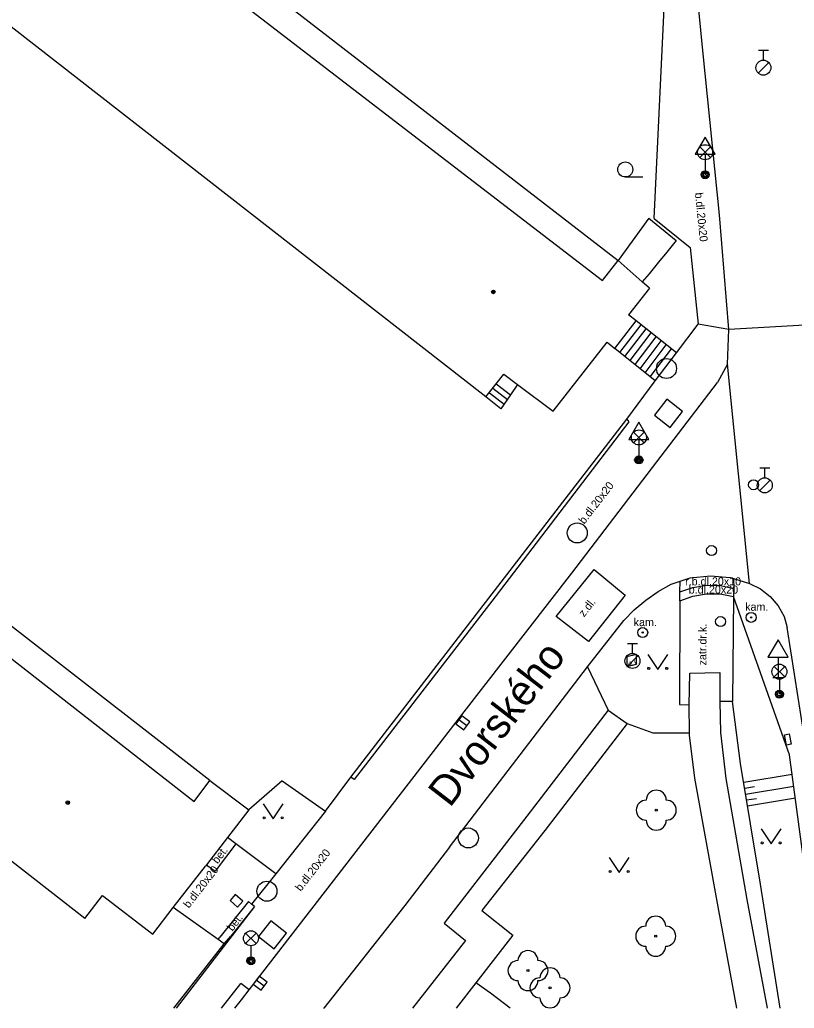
# Model space of a CAD drawing. Extents: x -598932 to -598196, y -1162207 to -1161504.
# Drawn here: x -598832.06 to -598793.37, y -1162206.96 to -1162157.54 of the extents above; entities that cross this region are included whole.
import ezdxf

# ---------------------------------------------------------------- set-up
doc = ezdxf.new("R2010")
doc.units = 0
for name, color, linetype in [('Level 22', 7, 'Continuous'), ('Level 25', 7, 'Continuous'), ('Level 26', 7, 'Continuous'), ('Level 27', 7, 'Continuous'), ('Level 28', 7, 'Continuous'), ('Level 33', 7, 'Continuous'), ('Level 34', 7, 'Continuous'), ('Level 36', 7, 'Continuous'), ('Level 39', 7, 'Continuous'), ('plynovod - povrch.  znaky - PRIS skut. velikost', 7, 'Continuous'), ('silnoproud - povrch.  znaky a  RIS  skut. velikost', 7, 'Continuous'), ('specificka linie pasportu komunikaci', 7, 'Continuous'), ('TM - budovy zdene_ betonove - VP', 7, 'Continuous'), ('TM - chodniky - VP', 7, 'Continuous'), ('TM - dolni hrana svahu', 7, 'Continuous'), ('TM - horni hrana svahu', 7, 'Continuous'), ('TM - komunikace - VP', 7, 'Continuous'), ('TM - plot dreveny_ kovovy - VP', 7, 'Continuous'), ('TM - pomocna konstrukcna linie', 7, 'Continuous'), ('TM - popis povrchu', 7, 'Continuous'), ('TM - rozhrani mezi zpev. plochami mezi sebou - VP', 7, 'Continuous'), ('TM - rozhrani ploch obecne - VP', 7, 'Continuous'), ('TM - schody - VP', 7, 'Continuous'), ('TM - srafovani', 7, 'Continuous'), ('ulice', 7, 'Continuous')]:
    doc.layers.add(name, color=color, linetype=linetype)

msp = doc.modelspace()

# ---------------------------------------------------------------- linework, layer by layer
at = {"layer": 'Level 22'}
for centre in [(-598800.26, -1162197.06), (-598800.29, -1162203.36), (-598806.67, -1162205.08), (-598805.57, -1162205.94)]:
    msp.add_circle(centre, 0.05, dxfattribs=at)
for centre, start, end in [((-598800.26, -1162196.56), 0, 180), ((-598800.76, -1162197.06), 90, 270), ((-598799.76, -1162197.06), 270, 90), ((-598800.26, -1162197.56), 180, 0), ((-598800.29, -1162202.86), 0, 180), ((-598800.79, -1162203.36), 90, 270), ((-598799.79, -1162203.36), 270, 90), ((-598800.29, -1162203.86), 180, 0), ((-598806.67, -1162204.58), 0, 180), ((-598807.17, -1162205.08), 90, 270), ((-598806.17, -1162205.08), 270, 90), ((-598805.57, -1162205.44), 0, 180), ((-598806.67, -1162205.58), 180, 0), ((-598806.07, -1162205.94), 90, 270), ((-598805.07, -1162205.94), 270, 90), ((-598805.57, -1162206.44), 180, 0)]:
    msp.add_arc(centre, 0.5, start, end, dxfattribs=at)
at = {"layer": 'Level 25'}
for centre, radius in [((-598795.52, -1162187.42), 0.25), ((-598795.52, -1162187.42), 0.0303), ((-598800.94, -1162188.18), 0.25), ((-598800.94, -1162188.18), 0.0303)]:
    msp.add_circle(centre, radius, dxfattribs=at)
at = {"layer": 'Level 26'}
for points in [[(-598800.352, -1162177.306), (-598799.564, -1162177.922), (-598798.948, -1162177.134), (-598799.736, -1162176.518)], [(-598820.132, -1162203.376), (-598819.344, -1162203.992), (-598818.728, -1162203.204), (-598819.516, -1162202.588)]]:
    msp.add_lwpolyline(points, close=True, dxfattribs=at)
at = {"layer": 'Level 27'}
for p, q in [((-598809.731, -1162192.842), (-598810.129, -1162192.538)), ((-598819.851, -1162205.862), (-598820.249, -1162205.558))]:
    msp.add_line(p, q, dxfattribs=at)
for points in [[(-598809.58, -1162192.643), (-598809.977, -1162192.34), (-598810.28, -1162192.737), (-598809.883, -1162193.04)], [(-598819.7, -1162205.663), (-598820.097, -1162205.36), (-598820.4, -1162205.757), (-598820.003, -1162206.06)]]:
    msp.add_lwpolyline(points, close=True, dxfattribs=at)
for centre in [(-598799.75, -1162174.98), (-598804.21, -1162183.2), (-598809.65, -1162198.45), (-598819.71, -1162201.11)]:
    msp.add_circle(centre, 0.5, dxfattribs=at)
at = {"layer": 'Level 28'}
for p, q in [((-598795.16, -1162159.065), (-598794.66, -1162159.065)), ((-598794.91, -1162159.565), (-598794.91, -1162159.065)), ((-598795.168, -1162160.212), (-598794.638, -1162159.682)), ((-598795.09, -1162179.945), (-598794.59, -1162179.945)), ((-598794.84, -1162180.445), (-598794.84, -1162179.945)), ((-598795.098, -1162181.092), (-598794.568, -1162180.562)), ((-598801.7, -1162188.725), (-598801.2, -1162188.725)), ((-598801.45, -1162189.225), (-598801.45, -1162188.725)), ((-598801.708, -1162189.872), (-598801.178, -1162189.342))]:
    msp.add_line(p, q, dxfattribs=at)
for centre, radius in [((-598794.91, -1162159.94), 0.375), ((-598795.4, -1162180.79), 0.25), ((-598794.84, -1162180.82), 0.375), ((-598797.5, -1162184.08), 0.25), ((-598797.05, -1162187.63), 0.25), ((-598801.45, -1162189.6), 0.375)]:
    msp.add_circle(centre, radius, dxfattribs=at)
at = {"layer": 'Level 33'}
for p, q in [((-598798.085, -1162164.43), (-598797.555, -1162163.9)), ((-598798.085, -1162163.9), (-598797.555, -1162164.43)), ((-598797.82, -1162164.54), (-598797.82, -1162165.29)), ((-598801.395, -1162178.69), (-598800.865, -1162178.16)), ((-598801.395, -1162178.16), (-598800.865, -1162178.69)), ((-598801.13, -1162178.8), (-598801.13, -1162179.55)), ((-598794.375, -1162190.4), (-598793.845, -1162189.87)), ((-598794.375, -1162189.87), (-598793.845, -1162190.4)), ((-598794.11, -1162190.51), (-598794.11, -1162191.26)), ((-598820.775, -1162203.73), (-598820.245, -1162203.2)), ((-598820.775, -1162203.2), (-598820.245, -1162203.73)), ((-598820.51, -1162203.84), (-598820.51, -1162204.59))]:
    msp.add_line(p, q, dxfattribs=at)
for centre, radius in [((-598797.82, -1162164.165), 0.375), ((-598797.82, -1162165.29), 0.2), ((-598797.82, -1162165.29), 0.145), ((-598797.82, -1162165.29), 0.0876), ((-598801.13, -1162178.425), 0.375), ((-598801.13, -1162179.55), 0.2), ((-598801.13, -1162179.55), 0.145), ((-598801.13, -1162179.55), 0.0876), ((-598794.11, -1162190.135), 0.375), ((-598794.11, -1162191.26), 0.2), ((-598794.11, -1162191.26), 0.145), ((-598794.11, -1162191.26), 0.0876), ((-598820.51, -1162203.465), 0.375), ((-598820.51, -1162204.59), 0.2), ((-598820.51, -1162204.59), 0.145), ((-598820.51, -1162204.59), 0.0876)]:
    msp.add_circle(centre, radius, dxfattribs=at)
at = {"layer": 'Level 34'}
for p, q in [((-598797.82, -1162164.272), (-598797.82, -1162165.29)), ((-598801.13, -1162178.532), (-598801.13, -1162179.55)), ((-598801.38, -1162179.55), (-598800.88, -1162179.55)), ((-598794.18, -1162189.402), (-598794.18, -1162190.42)), ((-598794.43, -1162190.42), (-598793.93, -1162190.42))]:
    msp.add_line(p, q, dxfattribs=at)
for points in [[(-598798.32, -1162164.272), (-598797.32, -1162164.272), (-598797.82, -1162163.406)], [(-598801.63, -1162178.532), (-598800.63, -1162178.532), (-598801.13, -1162177.666)], [(-598794.68, -1162189.402), (-598793.68, -1162189.402), (-598794.18, -1162188.536)]]:
    msp.add_lwpolyline(points, close=True, dxfattribs=at)
at = {"layer": 'Level 36'}
msp.add_line((-598801.81, -1162165.405), (-598800.935, -1162165.405), dxfattribs=at)
for points in [[(-598800.69, -1162189.27), (-598800.19, -1162190.02), (-598799.69, -1162189.27)], [(-598819.9, -1162196.74), (-598819.4, -1162197.49), (-598818.9, -1162196.74)], [(-598795.02, -1162198), (-598794.52, -1162198.75), (-598794.02, -1162198)], [(-598802.61, -1162199.42), (-598802.11, -1162200.17), (-598801.61, -1162199.42)]]:
    msp.add_lwpolyline(points, dxfattribs=at)
for centre, radius in [((-598801.81, -1162165.03), 0.375), ((-598800.64, -1162189.97), 0.05), ((-598799.741, -1162189.97), 0.05), ((-598819.85, -1162197.44), 0.05), ((-598818.951, -1162197.44), 0.05), ((-598794.97, -1162198.7), 0.05), ((-598794.071, -1162198.7), 0.05), ((-598802.56, -1162200.12), 0.05), ((-598801.661, -1162200.12), 0.05)]:
    msp.add_circle(centre, radius, dxfattribs=at)
at = {"layer": 'Level 39'}
for centre, radius in [((-598808.4, -1162171.15), 0.09), ((-598808.4, -1162171.15), 0.0398), ((-598829.66, -1162196.68), 0.09), ((-598829.66, -1162196.68), 0.0398)]:
    msp.add_circle(centre, radius, dxfattribs=at)
at = {"layer": 'plynovod - povrch.  znaky - PRIS skut. velikost'}
for points in [[(-598821.29, -1162201.28), (-598821.55, -1162201.58)], [(-598820.92, -1162201.6), (-598821.29, -1162201.28)], [(-598821.55, -1162201.58), (-598821.18, -1162201.9)], [(-598821.18, -1162201.9), (-598820.92, -1162201.6)]]:
    msp.add_lwpolyline(points, dxfattribs=at)
at = {"layer": 'silnoproud - povrch.  znaky a  RIS  skut. velikost'}
for points in [[(-598793.86, -1162193.29), (-598793.62, -1162193.24)], [(-598793.76, -1162193.81), (-598793.86, -1162193.29)], [(-598793.62, -1162193.24), (-598793.52, -1162193.76)], [(-598793.52, -1162193.76), (-598793.76, -1162193.81)]]:
    msp.add_lwpolyline(points, dxfattribs=at)
at = {"layer": 'specificka linie pasportu komunikaci'}
for points in [[(-598790.5, -1162172.68), (-598796.63, -1162173.03)], [(-598795.61, -1162185.72), (-598796.7, -1162174.77)]]:
    msp.add_lwpolyline(points, dxfattribs=at)
at = {"layer": 'TM - budovy zdene_ betonove - VP'}
for points in [[(-598839.09, -1162142.8), (-598802.95, -1162170.58)], [(-598808.77, -1162176.4), (-598844.21, -1162148.75)], [(-598859.11, -1162168.64), (-598823.35, -1162196.62)], [(-598802.95, -1162170.58), (-598802.17, -1162169.58)], [(-598800.6, -1162170.96), (-598800.96, -1162170.64), (-598802.17, -1162169.58)], [(-598800.6, -1162170.96), (-598801.65, -1162172.3)], [(-598808.77, -1162176.4), (-598808.26, -1162175.74), (-598807.88, -1162175.26), (-598807.19, -1162175.78), (-598805.42, -1162177.12), (-598802.72, -1162173.67), (-598802.33, -1162173.98), (-598801.27, -1162172.59), (-598801.65, -1162172.3)], [(-598828.8, -1162202.48), (-598864.3, -1162174.76)], [(-598823.35, -1162196.62), (-598822.56, -1162195.57)], [(-598822.56, -1162195.57), (-598820.61, -1162197.05)], [(-598820.61, -1162197.05), (-598821.68, -1162198.43), (-598822.73, -1162199.79), (-598822.78, -1162199.86)], [(-598828.8, -1162202.48), (-598827.92, -1162201.33), (-598825.41, -1162203.25), (-598824.39, -1162201.93), (-598822.78, -1162199.86)]]:
    msp.add_lwpolyline(points, dxfattribs=at)
at = {"layer": 'TM - chodniky - VP'}
for points in [[(-598796.41, -1162185.48), (-598796.38, -1162185.97), (-598796.4, -1162186.37), (-598796.45, -1162191.62), (-598797.09, -1162191.62)], [(-598799.08, -1162186.6), (-598799.09, -1162186.15), (-598799.06, -1162185.61)], [(-598799.08, -1162186.6), (-598799.1, -1162191.77)], [(-598799.1, -1162191.77), (-598798.62, -1162191.79)], [(-598796.24, -1162206.96), (-598797.14, -1162202.08), (-598798.33, -1162195.46), (-598798.6, -1162193.31), (-598798.6, -1162193.2), (-598798.62, -1162191.79)], [(-598797.09, -1162191.62), (-598797.06, -1162193.18), (-598796.78, -1162195.47), (-598795.74, -1162201.52), (-598794.717, -1162206.96)], [(-598802.66, -1162192.06), (-598801.71, -1162192.73), (-598805.83, -1162198.07), (-598808.98, -1162202.07), (-598807.43, -1162203.31), (-598809.28, -1162205.69)], [(-598816.78, -1162197.11), (-598819.27, -1162200.24)], [(-598819.27, -1162200.24), (-598821.26, -1162198.75), (-598821.68, -1162198.43)], [(-598820.34, -1162201.88), (-598824.238, -1162206.96)], [(-598820.64, -1162201.62), (-598822.07, -1162203.4)], [(-598820.48, -1162201.76), (-598820.64, -1162201.62)], [(-598820.34, -1162201.88), (-598820.48, -1162201.76)], [(-598822.15, -1162203.52), (-598822.07, -1162203.4)], [(-598808.54, -1162206.2), (-598809.28, -1162205.69)], [(-598807.565, -1162206.96), (-598808.54, -1162206.2)]]:
    msp.add_lwpolyline(points, dxfattribs=at)
at = {"layer": 'TM - dolni hrana svahu'}
msp.add_lwpolyline([(-598791.733, -1162206.96), (-598792.79, -1162200.37), (-598793.6, -1162194.3), (-598796.4, -1162186.37)], dxfattribs=at)
at = {"layer": 'TM - horni hrana svahu'}
for points in [[(-598794.07, -1162206.96), (-598795.05, -1162200.76), (-598796.05, -1162194.72), (-598796.45, -1162191.62)], [(-598801.71, -1162192.73), (-598800.44, -1162193.19), (-598798.6, -1162193.2)]]:
    msp.add_lwpolyline(points, dxfattribs=at)
at = {"layer": 'TM - komunikace - VP'}
for points in [[(-598797.94, -1162159.08), (-598802.44, -1162113.12), (-598803.25, -1162104.84), (-598804.76, -1162089.4)], [(-598796.7, -1162174.77), (-598796.63, -1162173.03), (-598797.1, -1162167.3), (-598797.94, -1162159.08)], [(-598796.7, -1162174.77), (-598797.21, -1162175.68)], [(-598821.311, -1162206.96), (-598820.99, -1162206.54), (-598820.6, -1162206.04), (-598816.1, -1162200.22), (-598809.97, -1162192.3), (-598804.48, -1162185.21), (-598800.24, -1162179.64), (-598797.21, -1162175.68)], [(-598799.51, -1162185.76), (-598799.06, -1162185.61), (-598798.56, -1162185.45), (-598797.56, -1162185.34), (-598796.57, -1162185.43), (-598796.41, -1162185.48), (-598795.61, -1162185.72)], [(-598803.69, -1162189.89), (-598801.89, -1162187.57), (-598801.36, -1162187.04), (-598800.78, -1162186.56), (-598800.16, -1162186.13), (-598799.51, -1162185.76)], [(-598795.61, -1162185.72), (-598795.05, -1162185.99), (-598794.57, -1162186.37), (-598794.17, -1162186.84), (-598793.87, -1162187.38), (-598793.72, -1162187.93)], [(-598790.719, -1162206.96), (-598790.88, -1162205.95), (-598792.8, -1162193.76), (-598793.72, -1162187.93)], [(-598803.69, -1162189.89), (-598802.66, -1162192.06), (-598806.73, -1162197.36), (-598810.86, -1162202.7), (-598809.79, -1162203.57), (-598812.437, -1162206.96)], [(-598816.87, -1162206.95), (-598816.878, -1162206.96)], [(-598816.857, -1162206.96), (-598816.87, -1162206.95)]]:
    msp.add_lwpolyline(points, dxfattribs=at)
at = {"layer": 'TM - plot dreveny_ kovovy - VP'}
for points in [[(-598800.37, -1162167.48), (-598799.86, -1162156.97)], [(-598800.37, -1162167.48), (-598798.56, -1162168.93), (-598798.17, -1162172.76)], [(-598799.25, -1162174.2), (-598798.17, -1162172.76)], [(-598818.95, -1162195.59), (-598816.78, -1162197.11), (-598815.52, -1162195.41), (-598801.74, -1162177.52), (-598800.31, -1162175.59)], [(-598821.84, -1162203.74), (-598822.15, -1162203.52), (-598824.39, -1162201.93)], [(-598824.354, -1162206.96), (-598821.84, -1162203.74), (-598821.52, -1162203.35)]]:
    msp.add_lwpolyline(points, dxfattribs=at)
at = {"layer": 'TM - pomocna konstrukcna linie'}
msp.add_lwpolyline([(-598818.95, -1162195.59), (-598820.61, -1162197.05)], dxfattribs=at)
at = {"layer": 'TM - rozhrani mezi zpev. plochami mezi sebou - VP'}
for points in [[(-598796.63, -1162173.03), (-598798.17, -1162172.76)], [(-598801.74, -1162177.52), (-598801.63, -1162177.65), (-598808.31, -1162186.4), (-598815.36, -1162195.52), (-598815.52, -1162195.41)], [(-598799.09, -1162186.15), (-598798.44, -1162185.92), (-598797.75, -1162185.81), (-598797.06, -1162185.83), (-598796.38, -1162185.97)], [(-598799.08, -1162186.6), (-598798.44, -1162186.36), (-598797.76, -1162186.24), (-598797.07, -1162186.24), (-598796.4, -1162186.37)], [(-598810.59, -1162198.91), (-598803.69, -1162189.89)], [(-598798.62, -1162191.79), (-598798.58, -1162190.21), (-598797.08, -1162190.18), (-598797.09, -1162191.62)], [(-598810.59, -1162198.91), (-598812.83, -1162201.82), (-598816.87, -1162206.95)], [(-598819.27, -1162200.24), (-598820.48, -1162201.76)], [(-598820.34, -1162201.88), (-598821.52, -1162203.35)], [(-598821.978, -1162206.96), (-598821.02, -1162205.72)], [(-598820.6, -1162206.04), (-598821.02, -1162205.72)], [(-598809.28, -1162205.69), (-598810.263, -1162206.96)]]:
    msp.add_lwpolyline(points, dxfattribs=at)
at = {"layer": 'TM - rozhrani ploch obecne - VP'}
for points in [[(-598838.25, -1162141.69), (-598802.17, -1162169.58)], [(-598822.56, -1162195.57), (-598858.37, -1162167.73)], [(-598800.64, -1162167.46), (-598802.17, -1162169.58)], [(-598800.64, -1162167.46), (-598799.26, -1162168.58), (-598799.53, -1162168.91)], [(-598799.8, -1162169.24), (-598800.08, -1162169.58)], [(-598799.53, -1162168.91), (-598799.8, -1162169.24)], [(-598800.08, -1162169.58), (-598800.35, -1162169.91)], [(-598800.62, -1162170.24), (-598800.96, -1162170.64)], [(-598800.35, -1162169.91), (-598800.62, -1162170.24)], [(-598799.25, -1162174.2), (-598801.27, -1162172.59)], [(-598800.31, -1162175.59), (-598802.33, -1162173.98)], [(-598800.31, -1162175.59), (-598799.25, -1162174.2)], [(-598807.19, -1162175.78), (-598807.54, -1162176.3), (-598808.02, -1162177), (-598808.77, -1162176.4)], [(-598808.26, -1162175.74), (-598807.54, -1162176.3)], [(-598805.26, -1162187.38), (-598803.37, -1162185.02), (-598801.81, -1162186.31), (-598803.65, -1162188.63), (-598805.26, -1162187.38)], [(-598801.25, -1162189.28), (-598801.724, -1162189.393), (-598801.73, -1162189.88), (-598801.256, -1162189.767), (-598801.25, -1162189.28)]]:
    msp.add_lwpolyline(points, dxfattribs=at)
at = {"layer": 'TM - schody - VP'}
for points in [[(-598802.08, -1162174.18), (-598801.02, -1162172.79)], [(-598801.83, -1162174.38), (-598800.77, -1162172.99)], [(-598801.57, -1162174.58), (-598800.51, -1162173.19)], [(-598801.32, -1162174.78), (-598800.26, -1162173.4)], [(-598801.07, -1162174.99), (-598800.01, -1162173.6)], [(-598800.82, -1162175.19), (-598799.76, -1162173.8)], [(-598800.56, -1162175.39), (-598799.5, -1162174)], [(-598808.6, -1162176.19), (-598807.86, -1162176.77)], [(-598808.43, -1162175.96), (-598807.7, -1162176.53)], [(-598821.26, -1162198.75), (-598822.3, -1162200.1)], [(-598822.73, -1162199.79), (-598822.3, -1162200.1)]]:
    msp.add_lwpolyline(points, dxfattribs=at)
at = {"layer": 'TM - srafovani'}
for points in [[(-598795.89, -1162195.66), (-598793.47, -1162195.26)], [(-598795.84, -1162195.96), (-598795.35, -1162195.88)], [(-598795.8, -1162196.26), (-598793.39, -1162195.86)], [(-598795.7, -1162196.85), (-598793.31, -1162196.45)], [(-598795.75, -1162196.55), (-598795.25, -1162196.47)]]:
    msp.add_lwpolyline(points, dxfattribs=at)

# ---------------------------------------------------------------- texts
at = {"layer": 'TM - popis povrchu'}
for s, height, rotation, p in [('b.dl.20x20', 0.4, 275.8348, (-598798.33, -1162166.2)), ('b.dl.20x20', 0.4, 52.3715, (-598803.86, -1162182.79)), ('z.dl.', 0.4, 51.5819, (-598803.87, -1162187.43)), ('zatr.dr.k.', 0.4, 89.6675, (-598797.76, -1162189.82)), ('dr.k.', 0.2, 13, (-598801.65, -1162189.84)), ('bet.', 0.4, 52.3904, (-598822.18, -1162199.77)), ('b.dl.20x20', 0.4, 52.3715, (-598818.02, -1162201.15)), ('b.dl.20x20', 0.4, 52.3715, (-598823.61, -1162201.99)), ('bet.', 0.4, 52.3904, (-598821.43, -1162203.14))]:
    msp.add_text(s, height=height, rotation=rotation, dxfattribs=at).set_placement(p)
for s, p in [('r.b.dl.20x10', (-598798.82, -1162185.82)), ('b.dl.20x20', (-598798.64, -1162186.23)), ('kam.', (-598795.82, -1162187.09)), ('kam.', (-598801.39, -1162187.86))]:
    msp.add_text(s, height=0.4, dxfattribs=at).set_placement(p)
at = {"layer": 'ulice'}
msp.add_text('Dvorského', height=1.5, rotation=52.4052, dxfattribs=at).set_placement((-598810.574, -1162196.973))

doc.saveas('drawing.dxf')
